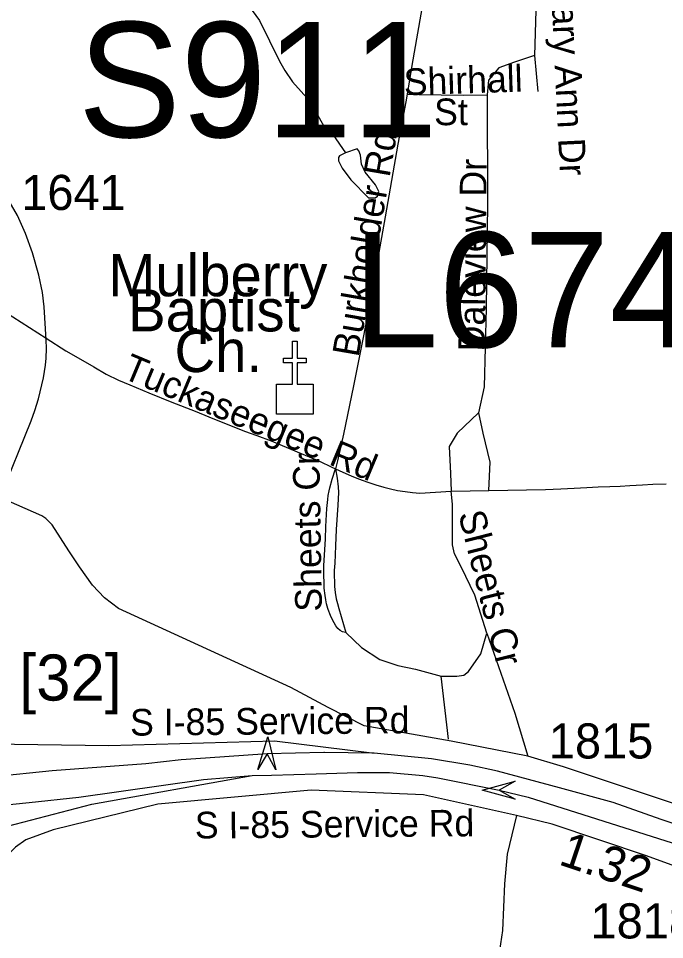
# Model space of a CAD drawing. Extents: x 1383679 to 1536984, y 460658 to 651027.
# Drawn here: x 1421638 to 1423940, y 547887 to 551167 of the extents above; entities that cross this region are included whole.
import ezdxf

# ---------------------------------------------------------------- set-up
doc = ezdxf.new("R2010")
doc.units = 0
for name, color, linetype in [('Exist Cultural Church CELL', 7, 'Continuous'), ('Exist Cultural Church Label', 7, 'Continuous'), ('Exist Hydrographic Misc Water Feature', 7, 'Continuous'), ('Exist Road Non-System Type 51', 7, 'Continuous'), ('Exist Road Non-System Type 51 Label', 7, 'Continuous'), ('Exist Road Primary Interstate Divided Center Attributed', 7, 'Continuous'), ('Exist Road Primary Interstate Ramp 1 Lane Attributed', 7, 'Continuous'), ('Exist Road Primary Interstate Shield CELL', 7, 'Continuous'), ('Exist Road Primary Interstate Structure Cantilever Sign Attributed CELL', 7, 'Continuous'), ('Exist Road Primary Interstate Structure Cantilever Sign Number Label', 7, 'Continuous'), ('Exist Road Primary Interstate Structure Ovrhead Sign Number Label', 7, 'Continuous'), ('Exist Road Primary US Service Attributed', 7, 'Continuous'), ('Exist Road Secondary Mileage Hundredths English Label', 7, 'Continuous'), ('Exist Road Secondary Type 51 Attributed', 7, 'Continuous'), ('Exist Road Secondary Type 51 Label', 7, 'Continuous'), ('Exist Road Secondary Type 51 Number Label', 7, 'Continuous')]:
    doc.layers.add(name, color=color, linetype=linetype)

msp = doc.modelspace()

# ---------------------------------------------------------------- linework, layer by layer
at = {"layer": 'Exist Cultural Church CELL'}
msp.add_lwpolyline([(1422558, 549864.7), (1422614.9, 549864.8), (1422614.9, 549941), (1422582.9, 549941), (1422582.9, 549956.9), (1422614.9, 549956.9), (1422614.9, 550017.1), (1422630.9, 550017.1), (1422630.9, 549956.9), (1422662.9, 549956.9), (1422662.9, 549941), (1422630.9, 549941), (1422630.9, 549864.8), (1422688.6, 549864.7), (1422688.6, 549758.3), (1422558, 549758.3)], close=True, dxfattribs=at)
at = {"layer": 'Exist Hydrographic Misc Water Feature'}
for points in [[(1422224.5, 551603.5), (1422245, 551545.1), (1422308.1, 551407.8), (1422307.9, 551399.8), (1422350.9, 551335.1), (1422391.1, 551294.2), (1422440.5, 551236.9), (1422496.7, 551159.6), (1422567.6, 551014.1), (1422587, 550981.7), (1422614, 550941.1), (1422676.6, 550871.7), (1422726.6, 550783.2), (1422758, 550753.9), (1422802.8, 550688.6)], [(1422802.8, 550688.6), (1422782.4, 550677.4), (1422778.3, 550671.5), (1422778, 550659.5), (1422791.4, 550633.2), (1422822.6, 550592.5), (1422884.8, 550527.5), (1422896.2, 550527.6), (1422909.3, 550528.5), (1422917.3, 550534.4), (1422921.6, 550550.3), (1422910.1, 550574.6), (1422873.1, 550619.4), (1422859.7, 550647.7), (1422856.4, 550679.7), (1422850.8, 550695.9), (1422844.9, 550702), (1422802.8, 550688.6)]]:
    msp.add_lwpolyline(points, dxfattribs=at)
at = {"layer": 'Exist Road Non-System Type 51'}
msp.add_line((1423170.5, 548601.2), (1423143.5, 548824.7), dxfattribs=at)
for points in [[(1423131.1, 551541.1), (1423124, 551498.3), (1423110.2, 551407), (1423100.3, 551339.7), (1423079.5, 551228.9), (1423039.3, 550999.7), (1423022.6, 550897.5)], [(1423460.2, 551395.4), (1423476.8, 551339.3), (1423480.8, 551195.2), (1423476.8, 551035.2)], [(1423476.8, 551035.2), (1423404.8, 551011.1), (1423348.9, 550991.1), (1423312.9, 550947.1), (1423307.6, 550894.2)], [(1423476.8, 551035.2), (1423488.8, 550907.1)], [(1423022.6, 550897.5), (1423018.1, 550869.9), (1422989.6, 550718.5), (1422944.2, 550459.8), (1422925.3, 550353), (1422888.6, 550146.1), (1422863.9, 550019), (1422832.2, 549859), (1422795.8, 549686.9), (1422774.8, 549591.7), (1422767.7, 549563.3)], [(1423022.6, 550897.5), (1423064.1, 550895.7), (1423224.2, 550893.4), (1423307.6, 550894.2)], [(1423307.6, 550894.2), (1423308.9, 550506.9), (1423304.9, 550134.7), (1423296.9, 549854.6), (1423276.9, 549762.6)], [(1420899.4, 550375.2), (1420964.5, 550366.6), (1421071.8, 550352.8), (1421121.6, 550346.9), (1421162.3, 550340.6), (1421190.3, 550336.2), (1421221, 550329.1), (1421245.9, 550321.5), (1421265.4, 550313.7), (1421307.8, 550293.9), (1421345.6, 550273.2), (1421404.3, 550238.3), (1421618.7, 550104.9), (1421736.8, 550028.1)], [(1421736.8, 550028.1), (1421806.5, 549982.7), (1421842.3, 549962.8), (1421906.2, 549926.4), (1421951, 549900.6), (1421995.1, 549878.9), (1422034.5, 549861.7), (1422102.3, 549833.7), (1422184.4, 549800), (1422267.8, 549768.3), (1422316.8, 549748.6), (1422444, 549697), (1422487.3, 549681.4), (1422538.2, 549662.7), (1422631.4, 549623.2), (1422710.1, 549590.5), (1422754.8, 549569.3), (1422767.7, 549563.3)], [(1423276.9, 549762.6), (1423200.9, 549690.5), (1423172.9, 549642.5), (1423176.9, 549546.5), (1423180.1, 549483.8)], [(1423276.9, 549762.6), (1423292.9, 549690.5), (1423316.9, 549586.5), (1423312.1, 549486)], [(1422804.3, 548979.9), (1422792.2, 548982.5), (1422784.3, 548987.3), (1422775.6, 548995.2), (1422768.8, 549003.9), (1422762.3, 549014.6), (1422755.2, 549027.6), (1422749.6, 549040.6), (1422741.2, 549062.6), (1422740.3, 549066), (1422735.8, 549082.9), (1422733.2, 549096.6), (1422730.7, 549112.3), (1422727.7, 549138.6), (1422726.9, 549156.3), (1422725.8, 549185.6), (1422726.5, 549218.8), (1422731.6, 549313.2), (1422733.5, 549358.1), (1422737.3, 549422.5), (1422740, 549453.7), (1422741.9, 549468.2), (1422745, 549484.3), (1422747.4, 549495.6), (1422755.5, 549526.1), (1422767.7, 549563.3)], [(1422767.7, 549563.3), (1422773, 549529.5), (1422777.2, 549499.5), (1422778.2, 549478.8), (1422777.6, 549456.2), (1422776.4, 549433.5), (1422770.5, 549347.4), (1422767.8, 549289.1), (1422765.4, 549227.7), (1422763.4, 549200.8), (1422763, 549179.3), (1422763.6, 549163.2), (1422764.5, 549144.3), (1422766.1, 549123.4), (1422769.9, 549100.4), (1422774.3, 549083.5), (1422779.7, 549066), (1422804.3, 548979.9)], [(1422767.7, 549563.3), (1422793.2, 549551.4), (1422823.5, 549538), (1422849.4, 549527.9), (1422883.1, 549515.1), (1422911.1, 549506.2), (1422939.8, 549497.4), (1422963.5, 549491.9), (1422987.9, 549486.6), (1423016.1, 549482), (1423041.8, 549478.5), (1423068.1, 549476), (1423180.1, 549483.8)], [(1423180.1, 549483.8), (1423515.7, 549489.5), (1423570.9, 549492.5), (1423617.7, 549494.8), (1423663.3, 549496.9), (1423703.5, 549498.6), (1423745.3, 549500.5), (1423781.5, 549502), (1423816.2, 549503.4), (1423861.4, 549506), (1423897.9, 549508.1), (1423945.7, 549509.8)], [(1423306.3, 548977.9), (1423263.9, 549112.8), (1423214.8, 549214), (1423191.6, 549260.2), (1423183.9, 549293), (1423183.9, 549337.3), (1423183.9, 549399), (1423183.9, 549437.5), (1423180.1, 549483.8)], [(1422804.3, 548979.9), (1422860.4, 548926.8), (1422925.8, 548884.4), (1422989.4, 548863.2), (1423053, 548849.7), (1423143.5, 548824.7)], [(1423143.5, 548824.7), (1423199.4, 548824.7), (1423224.4, 548828.5), (1423241.7, 548842), (1423285.1, 548904.7), (1423306.3, 548977.9)], [(1423306.3, 548977.9), (1423406.4, 548692.7), (1423452.6, 548540.4)], [(1423412.2, 548328.5), (1423379.5, 548191.7), (1423369.8, 548085.7), (1423362.1, 547919.9), (1423344.8, 547800.5), (1423305.3, 547624.1)]]:
    msp.add_lwpolyline(points, dxfattribs=at)
at = {"layer": 'Exist Road Primary Interstate Divided Center Attributed'}
for points in [[(1422897, 548551.1), (1422728.6, 548552.9), (1422725.5, 548553), (1422524.5, 548548.6), (1422304.3, 548533.2), (1422218, 548527), (1422091.5, 548512.6), (1421758.6, 548487.5), (1421548.7, 548466.3), (1421307.4, 548441.2), (1421180.2, 548429.3)], [(1425811.7, 547650.6), (1425460.7, 547785.4), (1425291.5, 547848.6), (1424995.1, 547939.7), (1424569.2, 548094), (1424296.7, 548187.6), (1424109.3, 548253.8), (1423927.6, 548314.4), (1423757.2, 548375), (1423565.3, 548427.7), (1423344.8, 548486.5), (1423246.5, 548507.7), (1423109.8, 548530.8), (1422905.6, 548550.3), (1422897, 548551.1)], [(1421139.6, 548323.2), (1421267, 548333.1), (1421676.7, 548375.3), (1421852.9, 548393.8), (1422296.9, 548457.2), (1422471.1, 548471.4)], [(1422471.1, 548471.4), (1422539.7, 548473.1), (1422698.2, 548476.9), (1422845.9, 548482.4), (1422959.4, 548482.4), (1423078.7, 548471.4), (1423132.6, 548463.1), (1423350.6, 548419.1), (1423453.5, 548394.3), (1423967.3, 548231.7), (1424338.1, 548089.5), (1424705.5, 547961.7), (1425063.2, 547829.5), (1425612.8, 547638.7), (1425761.7, 547587.1)]]:
    msp.add_lwpolyline(points, dxfattribs=at)
at = {"layer": 'Exist Road Primary Interstate Ramp 1 Lane Attributed'}
for points in [[(1422897, 548551.1), (1422550.4, 548593.1), (1421959.9, 548577.4), (1421369.5, 548585.2)], [(1421406.4, 548240.8), (1421900.1, 548369.2), (1422471.1, 548471.4)]]:
    msp.add_lwpolyline(points, dxfattribs=at)
at = {"layer": 'Exist Road Primary Interstate Structure Cantilever Sign Attributed CELL'}
for points in [[(1422491.5, 548492.7), (1422526.1, 548609.6), (1422554.6, 548491), (1422524.5, 548548.6)], [(1423407.5, 548387.6), (1423289.7, 548419.1), (1423407.5, 548450.7), (1423350.6, 548419.1)]]:
    msp.add_lwpolyline(points, close=True, dxfattribs=at)
at = {"layer": 'Exist Road Primary US Service Attributed'}
for points in [[(1424465.8, 548207.1), (1423579.8, 548501.9), (1423452.6, 548540.4), (1423179.9, 548593.1), (1422870.3, 548647.7), (1422740.9, 548712.9), (1422608, 548784.2), (1421995.1, 549066), (1421945.2, 549103.4), (1421902.4, 549148.9), (1421855.4, 549214.6), (1421817.3, 549271.8), (1421758.1, 549363.4), (1421735.2, 549386.8), (1421722, 549396), (1421572.2, 549461.2)], [(1425842, 547487.3), (1424426.3, 547984.9), (1423875.4, 548184.9), (1423539.3, 548297.6), (1423412.2, 548328.5), (1423081, 548403), (1422680.5, 548418.6), (1422134.2, 548369.2), (1421762.2, 548278.3), (1421664.1, 548242.6), (1421628.2, 548215.9), (1421600.7, 548189.1), (1421589.3, 548164.1), (1421540.8, 548032.3), (1421477.7, 547712)]]:
    msp.add_lwpolyline(points, dxfattribs=at)
at = {"layer": 'Exist Road Secondary Type 51 Attributed'}
msp.add_lwpolyline([(1421572.2, 549461.2), (1421683, 549734.2), (1421696, 549770.4), (1421709.6, 549812.1), (1421726.8, 549886.6), (1421734.1, 549931.9), (1421736.9, 549957.2), (1421737.9, 549991.8), (1421737.1, 550022.5), (1421729.3, 550139.6), (1421723.5, 550190.4), (1421710.2, 550252.1), (1421687.7, 550331.8), (1421663.1, 550400.9), (1421635.2, 550464.8), (1421557.6, 550596), (1421286.5, 551000.1), (1421252.3, 551047.4), (1421228.2, 551079.3), (1421201.4, 551112.3), (1421127.1, 551193.8)], dxfattribs=at)

# ---------------------------------------------------------------- texts
at = {"layer": 'Exist Cultural Church Label'}
for s, p in [('Mulberry', (1421958.7, 550177.6)), ('Baptist', (1422028.7, 550052.5)), ('Ch.', (1422194.1, 549907.6))]:
    msp.add_text(s, height=150, dxfattribs=at).set_placement(p)
at = {"layer": 'Exist Road Non-System Type 51 Label'}
for s, rotation, p in [('Mary Ann Dr', 272.726, (1423533.4, 551316.9)), ('Shirhall', 1.7909, (1423012.1, 550893)), ('St', 0.001, (1423118.9, 550786.6)), ('Burkholder Rd', 80.2034, (1422849.5, 549958.1)), ('Daleview Dr', 89.488, (1423300.2, 549981.3)), ('Tuckaseegee Rd', 337.3107, (1422003.7, 549888.2)), ('Sheets Cr', 90.9544, (1422719.4, 549055.3)), ('Sheets Cr', 284.2641, (1423204.4, 549402.6))]:
    msp.add_text(s, height=95, rotation=rotation, dxfattribs=at).set_placement(p)
at = {"layer": 'Exist Road Primary Interstate Shield CELL'}
msp.add_text('[32]', height=164.04, dxfattribs=at).set_placement((1421640.6, 548738.1))
at = {"layer": 'Exist Road Primary Interstate Structure Cantilever Sign Number Label'}
msp.add_text('L674', height=410.1, dxfattribs=at).set_placement((1422828.9, 549996.1))
at = {"layer": 'Exist Road Primary Interstate Structure Ovrhead Sign Number Label'}
msp.add_text('S911', height=410.1, dxfattribs=at).set_placement((1421850.4, 550743.7))
at = {"layer": 'Exist Road Secondary Mileage Hundredths English Label'}
msp.add_text('1.32', height=125, rotation=341.4579, dxfattribs=at).set_placement((1423558.5, 548156))
at = {"layer": 'Exist Road Secondary Type 51 Label'}
for rotation, p in [(0.5003, (1422036.1, 548613)), (0.4646, (1422266.8, 548247))]:
    msp.add_text('S I-85 Service Rd', height=95, rotation=rotation, dxfattribs=at).set_placement(p)
at = {"layer": 'Exist Road Secondary Type 51 Number Label'}
for s, p in [('1641', (1421648.3, 550484.7)), ('1815', (1423527.8, 548531.9)), ('1818', (1423676.3, 547891.2))]:
    msp.add_text(s, height=125, dxfattribs=at).set_placement(p)

doc.saveas('drawing.dxf')
